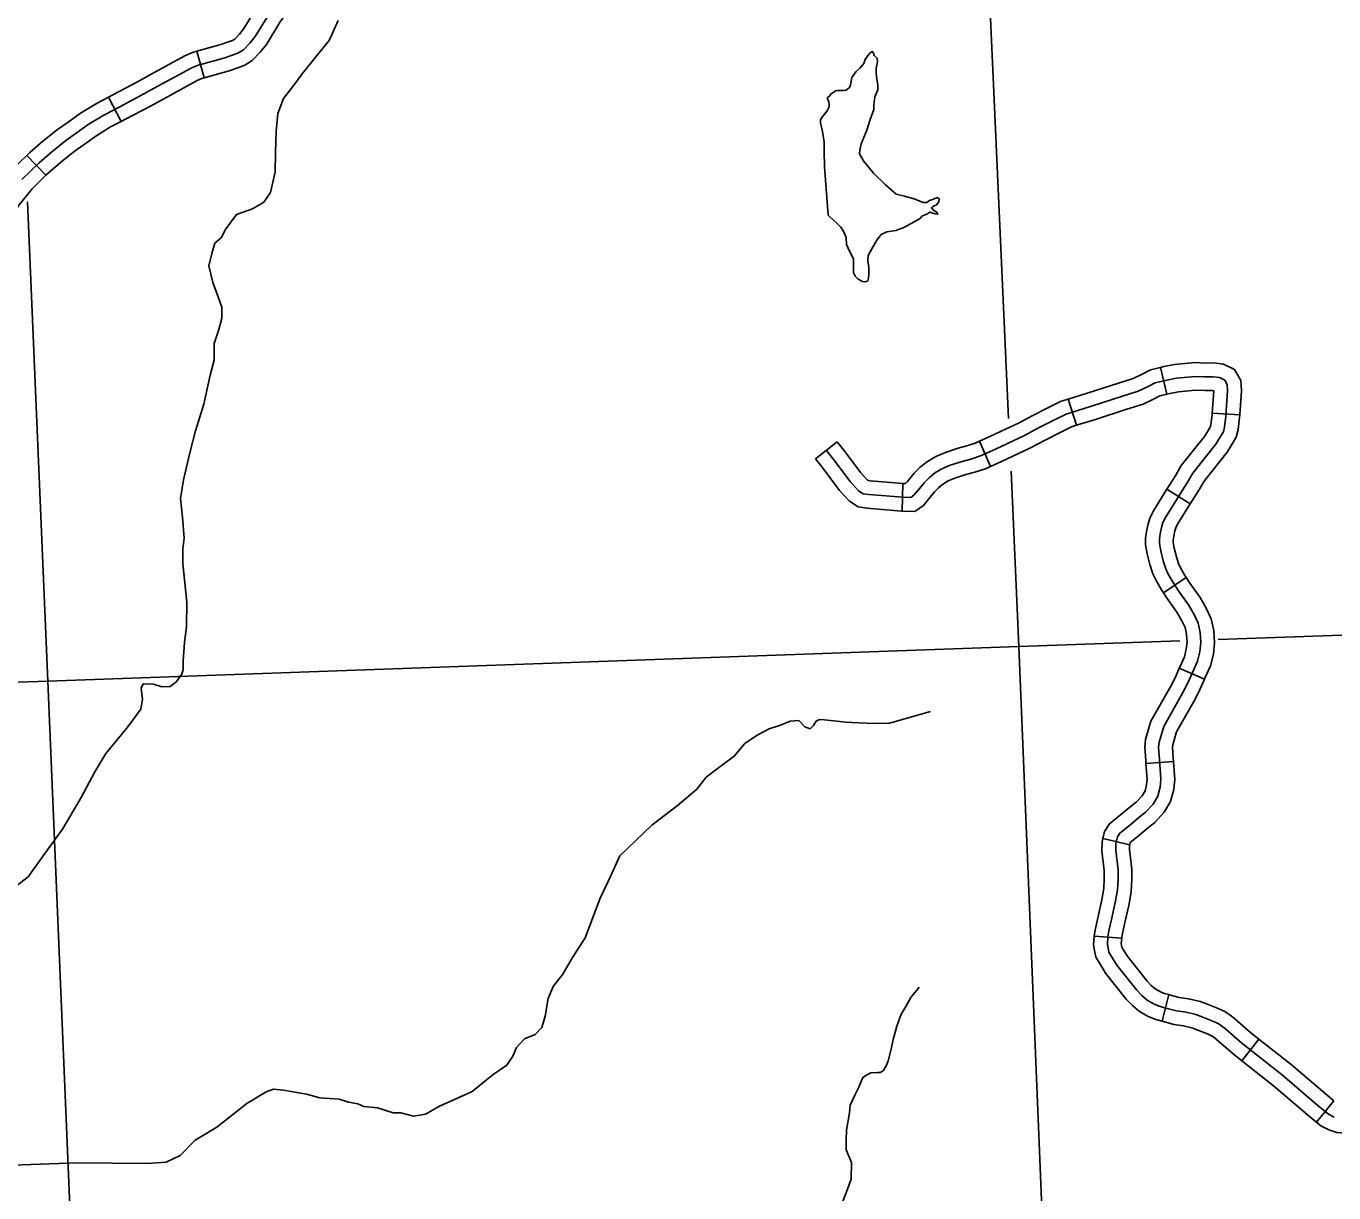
# Model space of a CAD drawing. Extents: x -5566 to 1759129, y -3726 to 731467.
# Drawn here: x -4614.7 to -4560.5, y 298.6 to 346.9 of the extents above; entities that cross this region are included whole.
import ezdxf

# ---------------------------------------------------------------- set-up
doc = ezdxf.new("R2010")
doc.units = 0
doc.layers.add('Default', color=7, linetype='Continuous')

msp = doc.modelspace()

# ---------------------------------------------------------------- linework, layer by layer
at = {"layer": 'Default'}
for p, q in [((-4607.338, 344.781), (-4607.64, 345.88)), ((-4610.775, 342.966), (-4611.299, 343.978)), ((-4613.895, 340.738), (-4614.683, 341.56)), ((-4567.457, 331.665), (-4567.725, 332.772)), ((-4571.209, 330.378), (-4571.545, 331.467)), ((-4565.576, 330.881), (-4564.439, 330.806)), ((-4582.015, 328.993), (-4581.12, 329.697)), ((-4574.761, 328.677), (-4575.224, 329.718)), ((-4578.429, 326.825), (-4578.394, 327.964)), ((-4567.454, 327.731), (-4566.49, 327.126)), ((-4567.598, 323.431), (-4566.654, 324.068)), ((-4566.944, 320.317), (-4565.9, 319.862)), ((-4568.324, 316.361), (-4567.188, 316.445)), ((-4570.106, 313.256), (-4568.996, 313)), ((-4570.467, 309.206), (-4569.331, 309.128)), ((-4567.653, 305.686), (-4567.371, 306.79)), ((-4564.35, 304.052), (-4563.645, 304.947)), ((-4561.266, 301.511), (-4560.541, 302.39))]:
    msp.add_line(p, q, dxfattribs=at)
for points in [[(-4574.014, 330.657), (-4575.39, 361.081)], [(-4607.64, 345.88), (-4606.656, 346.15), (-4606.335, 346.269), (-4606.162, 346.328), (-4606.078, 346.382), (-4605.874, 346.588), (-4605.698, 346.812), (-4605.146, 347.714), (-4604.953, 347.99)], [(-4614.893, 340.561), (-4614.555, 340.894), (-4614.174, 341.259), (-4613.66, 341.708), (-4613.074, 342.175), (-4612.65, 342.48), (-4612.149, 342.837), (-4611.496, 343.234), (-4610.86, 343.564), (-4609.84, 344.105), (-4609.259, 344.423), (-4607.885, 345.181), (-4607.635, 345.291), (-4606.481, 345.607), (-4606.144, 345.732), (-4605.913, 345.811), (-4605.717, 345.936), (-4605.446, 346.211), (-4605.23, 346.486), (-4604.669, 347.402)], [(-4607.338, 344.781), (-4606.307, 345.065), (-4605.953, 345.195), (-4605.663, 345.294), (-4605.356, 345.491), (-4605.018, 345.834), (-4604.761, 346.16), (-4604.193, 347.09), (-4604.02, 347.337)], [(-4601.79, 347.155), (-4602.17, 346.318), (-4602.72, 345.646), (-4603.288, 344.946), (-4603.67, 344.422), (-4604.053, 343.92), (-4604.284, 343.293), (-4604.356, 342.567), (-4604.383, 341.665), (-4604.407, 340.879), (-4604.588, 340.028), (-4604.877, 339.627), (-4605.338, 339.352), (-4605.999, 339.115), (-4606.477, 338.48), (-4606.625, 338.162), (-4606.894, 337.919), (-4607.019, 337.5), (-4607.144, 336.985), (-4606.982, 336.29), (-4606.805, 335.808), (-4606.604, 335.274), (-4606.617, 334.817), (-4606.737, 334.347), (-4606.921, 333.769), (-4606.933, 333.075), (-4607.093, 332.452), (-4607.361, 331.261), (-4607.7, 330.151), (-4607.932, 329.236), (-4608.195, 328.114), (-4608.319, 327.347), (-4608.238, 326.573), (-4608.168, 325.706), (-4608.228, 325.254), (-4608.221, 324.652), (-4608.064, 323.05), (-4608.08, 322.028), (-4608.156, 321.4), (-4608.218, 320.606), (-4608.213, 320.248), (-4608.281, 320.047), (-4608.498, 319.749), (-4608.749, 319.557), (-4609.09, 319.538), (-4609.444, 319.654), (-4609.869, 319.669), (-4609.946, 319.491), (-4609.892, 319.036), (-4609.968, 318.622), (-4610.503, 317.886), (-4611.419, 316.786), (-4611.877, 316.015), (-4612.431, 314.958), (-4613.218, 313.65), (-4613.941, 312.64), (-4614.632, 311.665), (-4615.123, 311.303)], [(-4611.299, 343.978), (-4611.125, 344.068), (-4610.11, 344.607), (-4609.534, 344.923), (-4608.137, 345.692), (-4607.826, 345.829), (-4607.64, 345.88)], [(-4580.445, 337.279), (-4580.623, 337.622), (-4580.728, 337.875), (-4580.743, 338.158), (-4580.847, 338.397), (-4580.966, 338.59), (-4581.16, 338.784), (-4581.279, 338.888), (-4581.413, 339.007), (-4581.487, 339.082), (-4581.636, 341.093), (-4581.651, 341.734), (-4581.651, 342.107), (-4581.726, 342.554), (-4581.815, 342.911), (-4581.815, 343.031), (-4581.755, 343.135), (-4581.532, 343.403), (-4581.443, 343.567), (-4581.443, 343.671), (-4581.458, 343.776), (-4581.517, 343.91), (-4581.517, 343.954), (-4581.428, 344.029), (-4581.383, 344.103), (-4581.309, 344.148), (-4581.189, 344.237), (-4581.1, 344.252), (-4581.011, 344.252), (-4580.847, 344.252), (-4580.743, 344.267), (-4580.609, 344.372), (-4580.564, 344.491), (-4580.504, 344.789), (-4580.34, 345.027), (-4580.162, 345.191), (-4580.013, 345.37), (-4579.953, 345.534), (-4579.834, 345.713), (-4579.76, 345.802), (-4579.67, 345.862), (-4579.625, 345.832), (-4579.581, 345.698), (-4579.462, 345.593), (-4579.447, 345.444), (-4579.506, 345.176), (-4579.506, 344.997), (-4579.491, 344.833), (-4579.432, 344.476), (-4579.432, 344.282), (-4579.551, 343.984), (-4579.596, 343.656), (-4579.596, 343.463), (-4579.745, 343.045)], [(-4610.775, 342.966), (-4610.596, 343.059), (-4609.57, 343.604), (-4608.985, 343.924), (-4607.632, 344.67), (-4607.444, 344.752), (-4607.338, 344.781)], [(-4614.683, 341.56), (-4614.559, 341.679), (-4614.025, 342.145), (-4613.418, 342.629), (-4612.982, 342.943), (-4612.463, 343.313), (-4611.775, 343.731), (-4611.299, 343.978)], [(-4613.895, 340.738), (-4613.79, 340.838), (-4613.295, 341.27), (-4612.73, 341.721), (-4612.319, 342.016), (-4611.835, 342.362), (-4611.216, 342.738), (-4610.775, 342.966)], [(-4579.745, 343.045), (-4579.894, 342.613), (-4580.117, 342.047), (-4580.177, 341.779), (-4580.191, 341.63), (-4580.028, 341.332), (-4579.611, 340.825), (-4579.119, 340.348), (-4578.672, 339.961), (-4578.33, 339.872), (-4577.927, 339.767), (-4577.555, 339.603), (-4577.406, 339.603), (-4577.287, 339.693), (-4577.123, 339.752), (-4576.974, 339.812), (-4576.885, 339.767), (-4576.9, 339.633), (-4577.004, 339.514), (-4577.153, 339.44), (-4577.213, 339.395), (-4577.108, 339.276), (-4576.989, 339.216), (-4576.944, 339.127), (-4577.078, 339.142), (-4577.272, 339.216), (-4577.406, 339.127), (-4577.615, 339.037), (-4577.674, 338.948), (-4578.047, 338.739), (-4578.359, 338.575), (-4578.687, 338.456), (-4579.059, 338.397), (-4579.298, 338.277), (-4579.477, 338.054), (-4579.685, 337.696), (-4579.834, 337.413), (-4579.849, 337.205), (-4579.804, 336.921), (-4579.804, 336.683), (-4579.819, 336.474), (-4579.849, 336.37), (-4579.938, 336.325), (-4580.072, 336.34), (-4580.251, 336.43), (-4580.37, 336.564), (-4580.445, 336.713), (-4580.445, 336.921), (-4580.445, 337.13), (-4580.445, 337.279)], [(-4617.165, 338.246), (-4617.146, 338.277), (-4616.815, 338.814), (-4616.583, 339.198), (-4616.291, 339.645), (-4615.919, 340.193), (-4615.316, 340.943), (-4614.952, 341.302), (-4614.683, 341.56)], [(-4616.191, 337.655), (-4616.174, 337.682), (-4615.842, 338.221), (-4615.618, 338.591), (-4615.342, 339.014), (-4615.003, 339.515), (-4614.469, 340.178), (-4614.158, 340.485), (-4613.895, 340.738)], [(-4614.659, 339.634), (-4613.817, 319.783)], [(-4571.545, 331.467), (-4570.759, 331.709), (-4569.466, 332.13), (-4568.859, 332.322), (-4568.486, 332.498), (-4568.138, 332.672), (-4567.725, 332.772)], [(-4567.725, 332.772), (-4567.579, 332.808), (-4567.142, 332.893), (-4566.29, 332.978), (-4565.87, 332.954), (-4565.518, 332.962), (-4565.115, 332.905), (-4564.654, 332.691), (-4564.398, 332.237), (-4564.372, 331.812), (-4564.439, 330.806)], [(-4568.651, 331.791), (-4568.237, 331.986), (-4567.941, 332.134), (-4567.457, 332.251), (-4567.059, 332.329), (-4566.278, 332.407), (-4565.88, 332.384), (-4565.552, 332.392), (-4565.279, 332.353), (-4565.06, 332.251), (-4564.959, 332.071), (-4564.943, 331.814), (-4565.013, 330.752), (-4565.072, 330.307), (-4565.119, 330.104), (-4565.302, 329.807), (-4565.427, 329.596), (-4566.387, 328.392), (-4566.598, 328.024), (-4567.519, 326.556), (-4567.621, 326.345), (-4567.683, 326.15), (-4567.738, 325.885), (-4567.769, 325.666), (-4567.769, 325.479), (-4567.714, 325.174), (-4567.613, 324.768), (-4567.504, 324.437), (-4567.398, 324.214), (-4567.199, 323.859), (-4566.973, 323.523), (-4566.565, 322.939), (-4566.333, 322.539), (-4566.161, 322.18), (-4566.083, 321.797), (-4566.053, 321.38), (-4566.091, 321), (-4566.192, 320.602), (-4566.403, 320.134), (-4566.59, 319.704), (-4566.793, 319.306), (-4567.591, 317.896), (-4567.779, 317.249), (-4567.799, 317.048), (-4567.766, 316.536), (-4567.705, 315.722), (-4567.732, 315.385), (-4567.832, 315.014), (-4568.025, 314.687), (-4568.338, 314.349), (-4568.634, 314.12), (-4569.01, 313.797), (-4569.403, 313.484), (-4569.504, 313.329), (-4569.569, 313.049), (-4569.576, 312.773), (-4569.481, 311.96), (-4569.481, 311.59), (-4569.502, 311.119), (-4569.596, 310.601), (-4569.751, 309.908), (-4569.858, 309.43), (-4569.899, 309.17), (-4569.919, 308.878), (-4569.892, 308.723), (-4569.858, 308.548), (-4569.71, 308.299), (-4569.535, 308.01), (-4568.708, 306.973), (-4568.499, 306.754), (-4568.27, 306.565), (-4567.981, 306.397), (-4567.739, 306.296), (-4567.45, 306.222), (-4567.059, 306.114), (-4566.662, 306.06), (-4566.252, 305.966), (-4565.963, 305.852), (-4565.552, 305.69), (-4565.33, 305.588), (-4565.175, 305.488), (-4565.034, 305.367), (-4564.348, 304.775), (-4562.672, 303.455), (-4561.185, 302.183), (-4560.762, 301.833), (-4560.526, 301.712)], [(-4577.936, 327.48), (-4577.767, 327.693), (-4577.505, 328.01), (-4577.307, 328.208), (-4577.085, 328.391), (-4576.775, 328.581), (-4576.434, 328.724), (-4575.943, 328.882), (-4575.578, 328.978), (-4575.186, 329.112), (-4574.553, 329.393), (-4574.087, 329.617), (-4573.358, 329.953), (-4572.773, 330.268), (-4572.141, 330.596), (-4571.626, 330.846), (-4570.587, 331.166), (-4569.291, 331.588), (-4568.651, 331.791)], [(-4571.209, 330.378), (-4570.415, 330.623), (-4569.117, 331.045), (-4568.443, 331.259), (-4567.989, 331.473), (-4567.744, 331.596), (-4567.457, 331.665)], [(-4567.457, 331.665), (-4567.335, 331.695), (-4566.975, 331.765), (-4566.266, 331.836), (-4565.89, 331.814), (-4565.586, 331.821), (-4565.514, 331.811), (-4565.576, 330.881)], [(-4575.224, 329.718), (-4574.792, 329.91), (-4574.33, 330.132), (-4573.612, 330.463), (-4573.039, 330.772), (-4572.396, 331.105), (-4571.835, 331.377), (-4571.545, 331.467)], [(-4565.576, 330.881), (-4565.58, 330.808), (-4565.633, 330.409), (-4565.653, 330.323), (-4565.79, 330.101), (-4565.897, 329.92), (-4566.86, 328.713), (-4567.086, 328.318), (-4567.454, 327.731)], [(-4564.439, 330.806), (-4564.446, 330.695), (-4564.511, 330.206), (-4564.585, 329.886), (-4564.814, 329.512), (-4564.957, 329.272), (-4565.915, 328.07), (-4566.11, 327.731), (-4566.49, 327.126)], [(-4574.761, 328.677), (-4574.314, 328.876), (-4573.845, 329.101), (-4573.103, 329.443), (-4572.507, 329.764), (-4571.885, 330.087), (-4571.416, 330.314), (-4571.209, 330.378)], [(-4581.12, 329.697), (-4580.843, 329.345), (-4580.139, 328.413), (-4579.856, 328.105), (-4579.833, 328.089), (-4579.746, 328.077), (-4578.385, 327.964), (-4578.394, 327.964)], [(-4578.394, 327.964), (-4578.281, 327.961), (-4578.209, 328.051), (-4577.927, 328.393), (-4577.69, 328.631), (-4577.416, 328.855), (-4577.036, 329.089), (-4576.632, 329.258), (-4576.102, 329.429), (-4575.743, 329.523), (-4575.394, 329.643), (-4575.224, 329.718)], [(-4582.015, 328.993), (-4581.745, 328.649), (-4581.016, 327.684), (-4580.603, 327.233), (-4580.247, 326.996), (-4579.87, 326.945), (-4578.45, 326.826), (-4578.429, 326.825)], [(-4581.568, 329.345), (-4581.294, 328.997), (-4580.577, 328.048), (-4580.23, 327.669), (-4580.04, 327.542), (-4579.808, 327.511), (-4578.417, 327.395), (-4578.07, 327.384), (-4577.936, 327.48)], [(-4578.429, 326.825), (-4577.895, 326.809), (-4577.54, 327.062), (-4577.324, 327.334), (-4577.083, 327.627), (-4576.924, 327.786), (-4576.753, 327.926), (-4576.515, 328.073), (-4576.237, 328.189), (-4575.783, 328.335), (-4575.414, 328.432), (-4574.977, 328.581), (-4574.761, 328.677)], [(-4573.587, 321.208), (-4573.915, 328.472)], [(-4567.454, 327.731), (-4568.019, 326.832), (-4568.151, 326.557), (-4568.235, 326.295), (-4568.299, 325.982), (-4568.339, 325.706), (-4568.339, 325.428), (-4568.272, 325.054), (-4568.16, 324.609), (-4568.033, 324.225), (-4567.905, 323.953), (-4567.685, 323.56), (-4567.598, 323.431)], [(-4566.49, 327.126), (-4567.02, 326.281), (-4567.09, 326.134), (-4567.131, 326.006), (-4567.176, 325.787), (-4567.199, 325.626), (-4567.199, 325.529), (-4567.157, 325.293), (-4567.065, 324.926), (-4566.974, 324.649), (-4566.892, 324.475), (-4566.714, 324.157), (-4566.654, 324.068)], [(-4566.654, 324.068), (-4566.503, 323.845), (-4566.084, 323.246), (-4565.829, 322.805), (-4565.617, 322.362), (-4565.517, 321.875), (-4565.481, 321.372), (-4565.528, 320.901), (-4565.652, 320.414), (-4565.882, 319.903), (-4565.9, 319.862)], [(-4567.598, 323.431), (-4567.442, 323.2), (-4567.045, 322.633), (-4566.837, 322.273), (-4566.705, 321.997), (-4566.648, 321.719), (-4566.624, 321.388), (-4566.653, 321.1), (-4566.732, 320.791), (-4566.924, 320.364), (-4566.944, 320.317)], [(-4534.396, 322.573), (-4536.761, 322.575), (-4541.679, 322.332), (-4565.335, 321.499)], [(-4566.916, 321.443), (-4573.587, 321.208)], [(-4573.587, 321.208), (-4613.817, 319.783)], [(-4572.178, 282.355), (-4572.548, 295.581), (-4573.587, 321.208)], [(-4566.944, 320.317), (-4567.105, 319.947), (-4567.295, 319.575), (-4568.119, 318.119), (-4568.341, 317.358), (-4568.371, 317.057), (-4568.334, 316.496), (-4568.324, 316.361)], [(-4613.817, 319.783), (-4652.694, 318.485)], [(-4613.817, 319.783), (-4612.541, 289.12)], [(-4565.9, 319.862), (-4566.075, 319.461), (-4566.291, 319.036), (-4567.063, 317.673), (-4567.218, 317.141), (-4567.228, 317.038), (-4567.198, 316.576), (-4567.188, 316.445)], [(-4577.245, 318.522), (-4578.943, 318.042), (-4579.58, 318.019), (-4580.227, 318.056), (-4580.759, 318.075), (-4581.254, 318.134), (-4581.658, 318.18), (-4581.856, 318.188), (-4581.99, 318.122), (-4582.097, 317.936), (-4582.237, 317.801), (-4582.46, 317.884), (-4582.712, 318.15), (-4583.068, 318.122), (-4583.472, 317.955), (-4583.93, 317.801), (-4584.429, 317.547), (-4584.94, 317.193), (-4585.384, 316.666), (-4586.034, 316.185), (-4586.544, 315.794), (-4586.936, 315.307), (-4587.746, 314.607), (-4588.802, 313.807), (-4590.123, 312.547), (-4590.523, 311.656), (-4590.932, 310.788), (-4591.558, 309.142), (-4592.082, 308.323), (-4592.48, 307.645), (-4592.886, 307.128), (-4593.096, 306.625), (-4593.221, 305.904), (-4593.348, 305.427), (-4593.626, 305.142), (-4594.075, 304.966), (-4594.404, 304.603), (-4594.55, 304.24), (-4594.802, 303.865), (-4595.365, 303.486), (-4596.244, 302.772), (-4597.121, 302.377), (-4597.568, 302.184), (-4598.175, 301.838), (-4598.673, 301.759), (-4599.194, 301.893), (-4599.507, 301.894), (-4600.168, 302.099), (-4600.731, 302.155), (-4600.977, 302.27), (-4601.366, 302.342), (-4601.752, 302.464), (-4602.547, 302.516), (-4603.099, 302.664), (-4604.059, 302.833), (-4604.471, 302.877), (-4604.771, 302.769), (-4605.573, 302.275), (-4606.817, 301.297), (-4607.709, 300.762), (-4608.34, 300.122), (-4608.912, 299.847), (-4609.708, 299.788), (-4612.601, 299.823), (-4617.567, 299.637)], [(-4567.188, 316.445), (-4567.134, 315.72), (-4567.169, 315.287), (-4567.302, 314.791), (-4567.566, 314.345), (-4567.952, 313.927), (-4568.274, 313.678), (-4568.648, 313.357), (-4568.973, 313.099), (-4568.996, 313)], [(-4568.324, 316.361), (-4568.276, 315.723), (-4568.296, 315.483), (-4568.362, 315.237), (-4568.485, 315.029), (-4568.724, 314.77), (-4568.993, 314.561), (-4569.373, 314.236), (-4569.83, 313.873), (-4570.037, 313.555), (-4570.106, 313.256)], [(-4570.106, 313.256), (-4570.137, 313.121), (-4570.146, 312.747), (-4570.051, 311.927), (-4570.051, 311.602), (-4570.069, 311.182), (-4570.154, 310.714), (-4570.306, 310.033), (-4570.418, 309.536), (-4570.465, 309.233), (-4570.467, 309.206)], [(-4568.996, 313), (-4569.001, 312.977), (-4569.005, 312.799), (-4568.912, 311.993), (-4568.912, 311.578), (-4568.934, 311.055), (-4569.038, 310.488), (-4569.195, 309.783), (-4569.298, 309.324), (-4569.332, 309.107), (-4569.331, 309.128)], [(-4570.467, 309.206), (-4570.492, 308.849), (-4570.452, 308.62), (-4570.399, 308.343), (-4570.199, 308.006), (-4570.003, 307.683), (-4569.138, 306.599), (-4568.888, 306.336), (-4568.597, 306.096), (-4568.235, 305.886), (-4567.92, 305.754), (-4567.653, 305.686)], [(-4569.331, 309.128), (-4569.346, 308.907), (-4569.332, 308.825), (-4569.318, 308.754), (-4569.222, 308.591), (-4569.067, 308.336), (-4568.278, 307.348), (-4568.11, 307.171), (-4567.944, 307.034), (-4567.727, 306.908), (-4567.558, 306.837), (-4567.371, 306.79)], [(-4580.749, 300.757), (-4580.728, 301.176), (-4580.602, 301.89), (-4580.581, 302.205), (-4580.392, 302.625), (-4580.224, 302.961), (-4580.056, 303.36), (-4579.867, 303.486), (-4579.72, 303.549), (-4579.447, 303.57), (-4579.342, 303.57), (-4579.217, 303.633), (-4579.07, 303.864), (-4579.007, 304.053), (-4578.881, 304.536), (-4578.797, 304.935), (-4578.65, 305.481), (-4578.461, 305.985), (-4578.272, 306.3), (-4578.062, 306.678), (-4577.726, 307.098)], [(-4567.371, 306.79), (-4567.303, 306.772), (-4566.945, 306.673), (-4566.56, 306.621), (-4566.082, 306.512), (-4565.754, 306.381), (-4565.329, 306.214), (-4565.056, 306.089), (-4564.834, 305.946), (-4564.663, 305.799), (-4563.985, 305.214), (-4563.645, 304.947)], [(-4567.653, 305.686), (-4567.596, 305.671), (-4567.174, 305.555), (-4566.765, 305.499), (-4566.421, 305.421), (-4566.172, 305.322), (-4565.775, 305.166), (-4565.605, 305.088), (-4565.517, 305.031), (-4565.405, 304.935), (-4564.71, 304.335), (-4564.35, 304.052)], [(-4563.645, 304.947), (-4562.311, 303.896), (-4560.819, 302.619), (-4560.541, 302.39)], [(-4564.35, 304.052), (-4563.034, 303.015), (-4561.552, 301.747), (-4561.266, 301.511)], [(-4561.266, 301.511), (-4561.077, 301.355), (-4560.748, 301.186), (-4560.411, 301.073), (-4560.064, 301.056), (-4559.575, 301.041), (-4557.654, 301.11), (-4556.949, 301.148)], [(-4580.749, 300.757), (-4580.749, 300.358), (-4580.518, 299.833), (-4580.539, 299.14), (-4580.728, 298.615), (-4581.043, 297.796)]]:
    msp.add_lwpolyline(points, dxfattribs=at)

doc.saveas('drawing.dxf')
